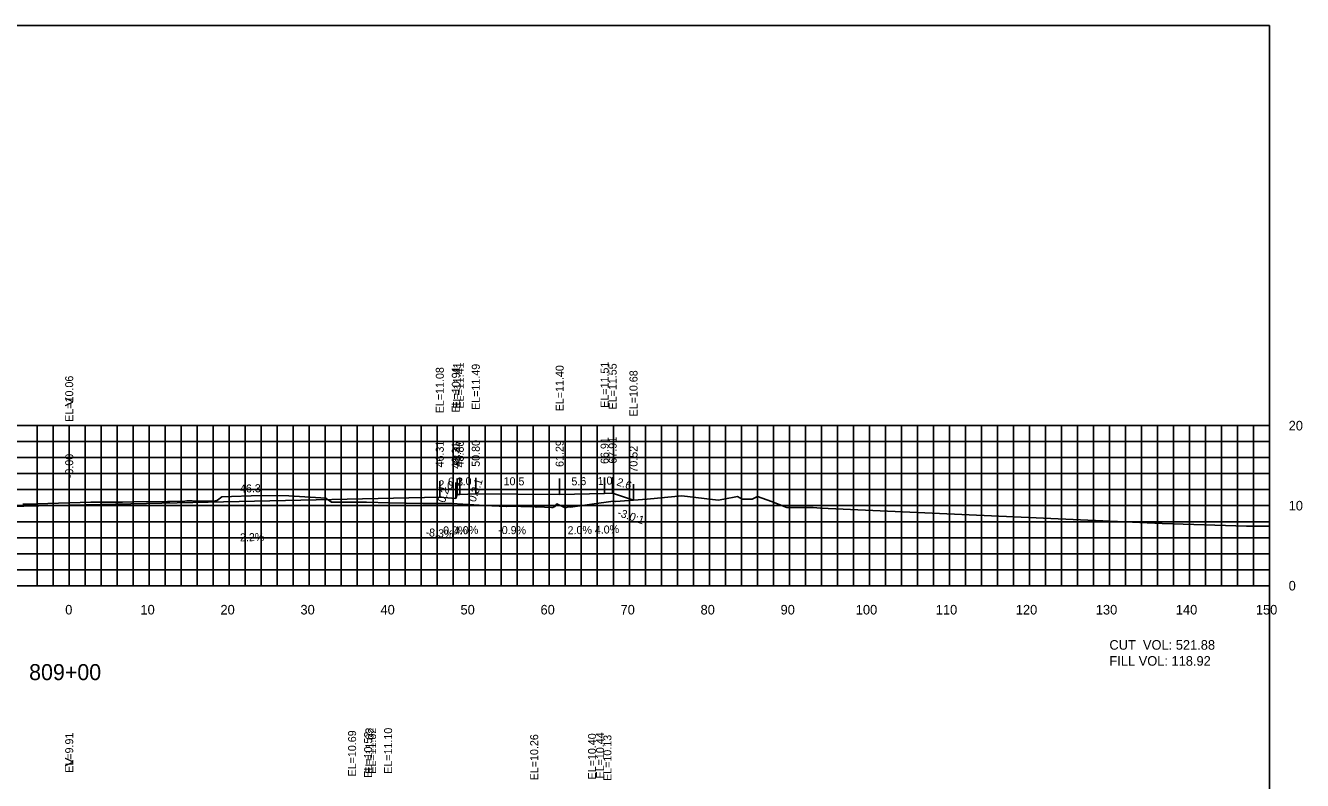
# Model space of a CAD drawing. Extents: x 1797419 to 1809236, y 248759 to 251512.
# Drawn here: x 1803985.5 to 1804145.1, y 250512.9 to 250607.3 of the extents above; entities that cross this region are included whole.
import ezdxf

# ---------------------------------------------------------------- set-up
doc = ezdxf.new("R2010")
doc.units = 0
for name, color, linetype in [('1', 7, 'Continuous'), ('10', 7, 'Continuous'), ('3', 7, 'Continuous'), ('31', 7, 'Continuous'), ('4', 7, 'Continuous'), ('60', 7, 'Continuous'), ('ANNO-TXT', 7, 'Continuous'), ('CL-CNST', 7, 'Continuous'), ('Level 62', 7, 'Continuous'), ('M-ROADS', 7, 'Continuous')]:
    doc.layers.add(name, color=color, linetype=linetype)

msp = doc.modelspace()

# ---------------------------------------------------------------- linework, layer by layer
for p, q in [((1804037.31, 250548.34), (1804037.31, 250550.34)), ((1804039.48, 250548.67), (1804039.48, 250550.67)), ((1804039.81, 250548.67), (1804039.81, 250550.67)), ((1804041.81, 250548.75), (1804041.81, 250550.75)), ((1804052.29, 250548.66), (1804052.29, 250550.66)), ((1804057.91, 250548.77), (1804057.91, 250550.77)), ((1804058.91, 250548.81), (1804058.91, 250550.81)), ((1803991, 250547.32), (1803991, 250549.32)), ((1804039.31, 250548.17), (1804039.31, 250550.17)), ((1804061.52, 250547.94), (1804061.52, 250549.94))]:
    msp.add_line(p, q)
msp.add_lwpolyline([(1803841, 250417.26), (1804141, 250417.26), (1804141, 250607.26), (1803841, 250607.26)], close=True)
at = {"layer": '60'}
for p, q in [((1804141, 250537.26), (1804141, 250557.26)), ((1804141.06, 250557.26), (1804141, 250557.26)), ((1804141.06, 250547.26), (1804141, 250547.26)), ((1803841, 250537.26), (1804141, 250537.26)), ((1803991, 250537.2), (1803991, 250537.26)), ((1804001, 250537.2), (1804001, 250537.26)), ((1804011, 250537.2), (1804011, 250537.26)), ((1804021, 250537.2), (1804021, 250537.26)), ((1804031, 250537.2), (1804031, 250537.26)), ((1804041, 250537.2), (1804041, 250537.26)), ((1804051, 250537.2), (1804051, 250537.26)), ((1804061, 250537.2), (1804061, 250537.26)), ((1804071, 250537.2), (1804071, 250537.26)), ((1804081, 250537.2), (1804081, 250537.26)), ((1804091, 250537.2), (1804091, 250537.26)), ((1804101, 250537.2), (1804101, 250537.26)), ((1804111, 250537.2), (1804111, 250537.26)), ((1804121, 250537.2), (1804121, 250537.26)), ((1804131, 250537.2), (1804131, 250537.26)), ((1804141, 250537.2), (1804141, 250537.26)), ((1804141.06, 250537.26), (1804141, 250537.26))]:
    msp.add_line(p, q, dxfattribs=at)
at = {"layer": 'CL-CNST'}
msp.add_lwpolyline([(1803894.9, 250549.66), (1803904.96, 250546.31), (1803912.96, 250545.99), (1803913.29, 250545.99), (1803913.45, 250545.49), (1803915.45, 250545.65), (1803991, 250547.32), (1804037.31, 250548.34), (1804039.31, 250548.17), (1804039.48, 250548.67), (1804039.81, 250548.67), (1804041.81, 250548.75), (1804052.29, 250548.66), (1804057.91, 250548.77), (1804058.91, 250548.81), (1804061.52, 250547.94)], dxfattribs=at)
at = {"layer": 'Level 62'}
for p, q in [((1803841, 250557.26), (1804141, 250557.26)), ((1803987, 250537.26), (1803987, 250557.26)), ((1803989, 250537.26), (1803989, 250557.26)), ((1803991, 250537.26), (1803991, 250557.26)), ((1803993, 250537.26), (1803993, 250557.26)), ((1803995, 250537.26), (1803995, 250557.26)), ((1803997, 250537.26), (1803997, 250557.26)), ((1803999, 250537.26), (1803999, 250557.26)), ((1804001, 250537.26), (1804001, 250557.26)), ((1804003, 250537.26), (1804003, 250557.26)), ((1804005, 250537.26), (1804005, 250557.26)), ((1804007, 250537.26), (1804007, 250557.26)), ((1804009, 250537.26), (1804009, 250557.26)), ((1804011, 250537.26), (1804011, 250557.26)), ((1804013, 250537.26), (1804013, 250557.26)), ((1804015, 250537.26), (1804015, 250557.26)), ((1804017, 250537.26), (1804017, 250557.26)), ((1804019, 250537.26), (1804019, 250557.26)), ((1804021, 250537.26), (1804021, 250557.26)), ((1804023, 250537.26), (1804023, 250557.26)), ((1804025, 250537.26), (1804025, 250557.26)), ((1804027, 250537.26), (1804027, 250557.26)), ((1804029, 250537.26), (1804029, 250557.26)), ((1804031, 250537.26), (1804031, 250557.26)), ((1804033, 250537.26), (1804033, 250557.26)), ((1804035, 250537.26), (1804035, 250557.26)), ((1804037, 250537.26), (1804037, 250557.26)), ((1804039, 250537.26), (1804039, 250557.26)), ((1804041, 250537.26), (1804041, 250557.26)), ((1804043, 250537.26), (1804043, 250557.26)), ((1804045, 250537.26), (1804045, 250557.26)), ((1804047, 250537.26), (1804047, 250557.26)), ((1804049, 250537.26), (1804049, 250557.26)), ((1804051, 250537.26), (1804051, 250557.26)), ((1804053, 250537.26), (1804053, 250557.26)), ((1804055, 250537.26), (1804055, 250557.26)), ((1804057, 250537.26), (1804057, 250557.26)), ((1804059, 250537.26), (1804059, 250557.26)), ((1804061, 250537.26), (1804061, 250557.26)), ((1804063, 250537.26), (1804063, 250557.26)), ((1804065, 250537.26), (1804065, 250557.26)), ((1804067, 250537.26), (1804067, 250557.26)), ((1804069, 250537.26), (1804069, 250557.26)), ((1804071, 250537.26), (1804071, 250557.26)), ((1804073, 250537.26), (1804073, 250557.26)), ((1804075, 250537.26), (1804075, 250557.26)), ((1804077, 250537.26), (1804077, 250557.26)), ((1804079, 250537.26), (1804079, 250557.26)), ((1804081, 250537.26), (1804081, 250557.26)), ((1804083, 250537.26), (1804083, 250557.26)), ((1804085, 250537.26), (1804085, 250557.26)), ((1804087, 250537.26), (1804087, 250557.26)), ((1804089, 250537.26), (1804089, 250557.26)), ((1804091, 250537.26), (1804091, 250557.26)), ((1804093, 250537.26), (1804093, 250557.26)), ((1804095, 250537.26), (1804095, 250557.26)), ((1804097, 250537.26), (1804097, 250557.26)), ((1804099, 250537.26), (1804099, 250557.26)), ((1804101, 250537.26), (1804101, 250557.26)), ((1804103, 250537.26), (1804103, 250557.26)), ((1804105, 250537.26), (1804105, 250557.26)), ((1804107, 250537.26), (1804107, 250557.26)), ((1804109, 250537.26), (1804109, 250557.26)), ((1804111, 250537.26), (1804111, 250557.26)), ((1804113, 250537.26), (1804113, 250557.26)), ((1804115, 250537.26), (1804115, 250557.26)), ((1804117, 250537.26), (1804117, 250557.26)), ((1804119, 250537.26), (1804119, 250557.26)), ((1804121, 250537.26), (1804121, 250557.26)), ((1804123, 250537.26), (1804123, 250557.26)), ((1804125, 250537.26), (1804125, 250557.26)), ((1804127, 250537.26), (1804127, 250557.26)), ((1804129, 250537.26), (1804129, 250557.26)), ((1804131, 250537.26), (1804131, 250557.26)), ((1804133, 250537.26), (1804133, 250557.26)), ((1804135, 250537.26), (1804135, 250557.26)), ((1804137, 250537.26), (1804137, 250557.26)), ((1804139, 250537.26), (1804139, 250557.26)), ((1804141, 250537.26), (1804141, 250557.26)), ((1803841, 250555.26), (1804141, 250555.26)), ((1803841, 250553.26), (1804141, 250553.26)), ((1803841, 250551.26), (1804141, 250551.26)), ((1803841, 250549.26), (1804141, 250549.26)), ((1803841, 250547.26), (1804141, 250547.26)), ((1803841, 250545.26), (1804141, 250545.26)), ((1803841, 250543.26), (1804141, 250543.26)), ((1803841, 250541.26), (1804141, 250541.26)), ((1803841, 250539.26), (1804141, 250539.26)), ((1803841, 250537.26), (1804141, 250537.26))]:
    msp.add_line(p, q, dxfattribs=at)
at = {"layer": 'M-ROADS'}
msp.add_lwpolyline([(1803985.19, 250547.43), (1803985.59, 250547.44), (1803985.59, 250547.44), (1803985.61, 250547.44), (1803993.7, 250547.7), (1803994.04, 250547.7), (1803994.1, 250547.7), (1803994.35, 250547.7), (1803995.67, 250547.7), (1803995.97, 250547.7), (1803997.24, 250547.7), (1803997.58, 250547.7), (1803997.64, 250547.7), (1803999.01, 250547.73), (1804003.28, 250547.8), (1804003.57, 250547.8), (1804005.43, 250547.84), (1804005.69, 250547.85), (1804005.83, 250547.85), (1804006.38, 250547.85), (1804007.4, 250547.84), (1804007.97, 250547.84), (1804008.97, 250547.84), (1804009.24, 250547.85), (1804009.37, 250547.85), (1804009.4, 250547.86), (1804009.41, 250547.87), (1804009.45, 250547.89), (1804009.54, 250547.95), (1804010.09, 250548.38), (1804014.96, 250548.53), (1804018.46, 250548.47), (1804023.1, 250548.19), (1804023.24, 250548.08), (1804023.77, 250547.69), (1804024.15, 250547.69), (1804024.31, 250547.7), (1804024.55, 250547.71), (1804024.6, 250547.71), (1804025.18, 250547.71), (1804026.36, 250547.71), (1804026.98, 250547.71), (1804028.14, 250547.71), (1804028.16, 250547.71), (1804031.03, 250547.63), (1804035.19, 250547.52), (1804035.23, 250547.52), (1804036.09, 250547.52), (1804037, 250547.52), (1804037.92, 250547.53), (1804038.77, 250547.52), (1804038.8, 250547.51), (1804042.94, 250547.3), (1804045.62, 250547.16), (1804045.65, 250547.16), (1804046.8, 250547.18), (1804047.43, 250547.17), (1804048.64, 250547.16), (1804049.18, 250547.16), (1804049.37, 250547.07), (1804049.93, 250547.11), (1804050.39, 250547.07), (1804051.26, 250547.01), (1804051.44, 250547.01), (1804051.56, 250547.12), (1804051.65, 250547.12), (1804051.93, 250547.47), (1804052.91, 250547.04), (1804052.97, 250547), (1804053.36, 250547.1), (1804053.65, 250547.09), (1804058.99, 250547.83), (1804059.26, 250547.77), (1804063.21, 250548.07), (1804067.58, 250548.5), (1804072.09, 250547.95), (1804072.8, 250548.07), (1804074.52, 250548.42), (1804075.09, 250548.08), (1804076.36, 250548.08), (1804077.02, 250548.42), (1804078.77, 250547.77), (1804080.67, 250547.05), (1804083.81, 250547.05), (1804083.97, 250547.03), (1804084.91, 250546.96), (1804084.92, 250546.96), (1804127.58, 250545.03), (1804138.11, 250544.71), (1804138.32, 250544.7), (1804140.53, 250544.7), (1804141, 250544.68)], dxfattribs=at)

# ---------------------------------------------------------------- texts
for s, rotation, p in [('0.3:1', 71.5647, (1804041.76, 250547.63)), ('-3.0:1', 341.5651, (1804059.43, 250546))]:
    msp.add_text(s, height=1, rotation=rotation).set_placement(p)
at = {"layer": '1'}
msp.add_text('809+00', height=2, dxfattribs=at).set_placement((1803985.99, 250525.46))
at = {"layer": '10'}
for s, p in [('0', (1803990.5, 250533.66)), ('10', (1803999.9, 250533.66)), ('20', (1804009.9, 250533.66)), ('30', (1804019.9, 250533.66)), ('40', (1804029.9, 250533.66)), ('50', (1804039.9, 250533.66)), ('60', (1804049.9, 250533.66)), ('70', (1804059.9, 250533.66)), ('80', (1804069.9, 250533.66)), ('90', (1804079.9, 250533.66)), ('100', (1804089.3, 250533.66)), ('110', (1804099.3, 250533.66)), ('120', (1804109.3, 250533.66)), ('130', (1804119.3, 250533.66)), ('140', (1804129.3, 250533.66)), ('150', (1804139.3, 250533.66))]:
    msp.add_text(s, height=1.2, dxfattribs=at).set_placement(p)
at = {"layer": '3'}
for s, p in [('EL=10.91', (1804039.81, 250558.89)), ('EL=11.41', (1804039.98, 250559.39)), ('EL=11.41', (1804040.31, 250559.39)), ('EL=11.49', (1804042.31, 250559.22)), ('EL=11.40', (1804052.79, 250559.05)), ('EL=11.51', (1804058.41, 250559.49)), ('EL=11.55', (1804059.41, 250559.28)), ('EL=10.06', (1803991.5, 250557.74)), ('EL=11.08', (1804037.81, 250558.81)), ('EL=10.68', (1804062.02, 250558.41)), ('46.31', (1804037.81, 250552.04)), ('48.31', (1804039.81, 250551.87)), ('48.47', (1804039.98, 250552.12)), ('48.80', (1804040.31, 250552.04)), ('50.80', (1804042.31, 250552.12)), ('61.29', (1804052.79, 250552.1)), ('66.91', (1804058.41, 250552.47)), ('67.91', (1804059.41, 250552.51)), ('-0.00', (1803991.5, 250550.69)), ('70.52', (1804062.02, 250551.39)), ('EL=9.91', (1803991.5, 250513.88)), ('EL=10.69', (1804026.85, 250513.42)), ('EL=10.52', (1804028.85, 250513.25)), ('EL=11.02', (1804029.02, 250513.75)), ('EL=11.02', (1804029.35, 250513.75)), ('EL=11.10', (1804031.35, 250513.75)), ('EL=10.26', (1804049.61, 250512.94)), ('EL=10.40', (1804056.84, 250513.05)), ('EL=10.44', (1804057.84, 250513.17)), ('EL=10.13', (1804058.76, 250512.86))]:
    msp.add_text(s, height=1, rotation=90, dxfattribs=at).set_placement(p)
at = {"layer": '31'}
for s, p in [('20', (1804143.4, 250556.66)), ('10', (1804143.4, 250546.66)), ('0', (1804143.4, 250536.66))]:
    msp.add_text(s, height=1.2, dxfattribs=at).set_placement(p)
at = {"layer": '4'}
for s, rotation, p in [('2.0', 355.2364, (1804037.08, 250549.46)), ('2.0', 2.2906, (1804039.44, 250549.76)), ('10.5', 359.4921, (1804045.28, 250549.82)), ('5.6', 1.1458, (1804053.77, 250549.79)), ('1.0', 2.2906, (1804057.05, 250549.83)), ('2.6', 341.5651, (1804059.33, 250549.83)), ('46.3', 1.2603, (1804012.35, 250548.89)), ('0.2', 71.5647, (1804037.94, 250547.55)), ('2.2%', 1.2603, (1804012.35, 250542.79)), ('-8.3%', 355.2364, (1804035.49, 250543.47)), ('4.0%', 2.2906, (1804039.09, 250543.64)), ('-0.9%', 359.4921, (1804044.6, 250543.72)), ('2.0%', 1.1458, (1804053.29, 250543.68)), ('4.0%', 2.2906, (1804056.7, 250543.72))]:
    msp.add_text(s, height=1, rotation=rotation, dxfattribs=at).set_placement(p)
for s, p in [('0.3', (1804038.36, 250549.77)), ('0.0%', (1804037.73, 250543.67))]:
    msp.add_text(s, height=1, dxfattribs=at).set_placement(p)
at = {"layer": '60'}
for p in [(1803990.39, 250559.51), (1803990.39, 250514.51)]:
    msp.add_text('>', height=1.5, dxfattribs=at).set_placement(p)
at = {"layer": 'ANNO-TXT'}
for s, p in [('CUT  VOL: 521.88', (1804121, 250529.26)), ('FILL VOL: 118.92', (1804121, 250527.26))]:
    msp.add_text(s, height=1.2, dxfattribs=at).set_placement(p)

doc.saveas('drawing.dxf')
